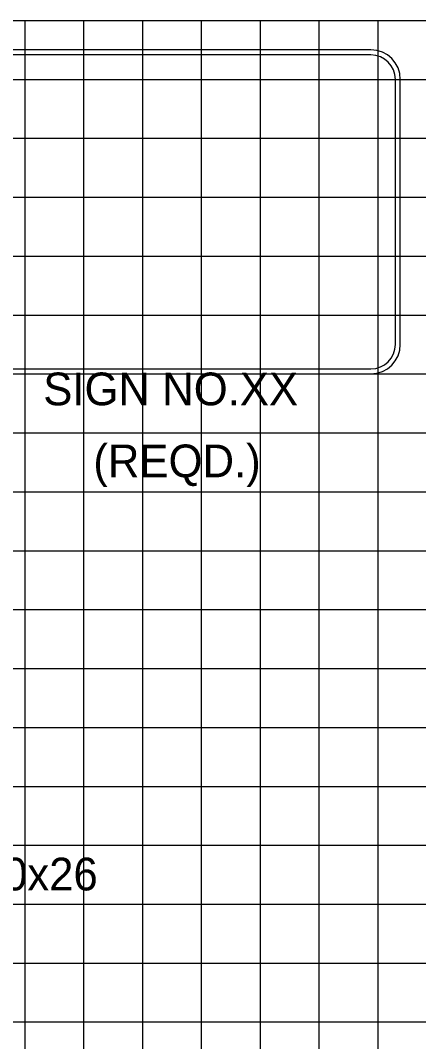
# Model space of a CAD drawing. Extents: x 2193008 to 2198143, y 1236112 to 1237864.
# Drawn here: x 2194805.53 to 2194819.07, y 1237188.44 to 1237223.11 of the extents above; entities that cross this region are included whole.
import ezdxf

# ---------------------------------------------------------------- set-up
doc = ezdxf.new("R2010")
doc.units = 0
for name, color, linetype in [('GSOUTLINE', 7, 'Continuous'), ('Level 55', 7, 'Continuous'), ('M-ROADS', 7, 'Continuous')]:
    doc.layers.add(name, color=color, linetype=linetype)

msp = doc.modelspace()

# ---------------------------------------------------------------- linework, layer by layer
at = {"layer": 'GSOUTLINE'}
for p, q in [((2194817.444, 1237222.104), (2194797.45, 1237222.104)), ((2194817.444, 1237221.937), (2194797.45, 1237221.937)), ((2194818.277, 1237212.109), (2194818.277, 1237221.104)), ((2194818.443, 1237212.109), (2194818.443, 1237221.104)), ((2194797.45, 1237211.276), (2194817.444, 1237211.276)), ((2194797.45, 1237211.109), (2194817.444, 1237211.109))]:
    msp.add_line(p, q, dxfattribs=at)
for centre, major_axis, start_param, end_param in [((2194817.444, 1237221.104), (1, 0), 0, 1.570796), ((2194817.444, 1237221.104), (0.833, 0), 0, 1.570796), ((2194817.444, 1237212.109), (1, 0), 4.712389, 6.283185), ((2194817.444, 1237212.109), (0.833, 0), 4.712389, 6.283185)]:
    msp.add_ellipse(centre, major_axis=major_axis, ratio=0.999829, start_param=start_param, end_param=end_param, dxfattribs=at)
at = {"layer": 'M-ROADS'}
for p, q in [((2194697.688, 1237223.106), (2194827.688, 1237223.106)), ((2194805.688, 1237163.106), (2194805.688, 1237223.106)), ((2194807.688, 1237163.106), (2194807.688, 1237223.106)), ((2194809.688, 1237163.106), (2194809.688, 1237223.106)), ((2194811.688, 1237163.106), (2194811.688, 1237223.106)), ((2194813.688, 1237163.106), (2194813.688, 1237223.106)), ((2194815.688, 1237163.106), (2194815.688, 1237223.106)), ((2194817.688, 1237163.106), (2194817.688, 1237223.106)), ((2194697.688, 1237221.106), (2194827.688, 1237221.106)), ((2194697.688, 1237219.106), (2194827.688, 1237219.106)), ((2194697.688, 1237217.106), (2194827.688, 1237217.106)), ((2194697.688, 1237215.106), (2194827.688, 1237215.106)), ((2194697.688, 1237213.106), (2194827.688, 1237213.106)), ((2194697.688, 1237211.106), (2194827.688, 1237211.106)), ((2194697.688, 1237209.106), (2194827.688, 1237209.106)), ((2194697.688, 1237207.106), (2194827.688, 1237207.106)), ((2194697.688, 1237205.106), (2194827.688, 1237205.106)), ((2194697.688, 1237203.106), (2194827.688, 1237203.106)), ((2194697.688, 1237201.106), (2194827.688, 1237201.106)), ((2194697.688, 1237199.106), (2194827.688, 1237199.106)), ((2194697.688, 1237197.106), (2194827.688, 1237197.106)), ((2194697.688, 1237195.106), (2194827.688, 1237195.106)), ((2194697.688, 1237193.106), (2194827.688, 1237193.106)), ((2194697.688, 1237191.106), (2194827.688, 1237191.106)), ((2194697.688, 1237189.106), (2194827.688, 1237189.106))]:
    msp.add_line(p, q, dxfattribs=at)

# ---------------------------------------------------------------- texts
at = {"layer": 'Level 55'}
for s, p in [('SIGN NO.XX', (2194806.305, 1237210.041)), ('(REQD.)', (2194808.007, 1237207.598)), ('W10x26', (2194802.71, 1237193.573))]:
    msp.add_text(s, height=1.1105, dxfattribs=at).set_placement(p)

doc.saveas('drawing.dxf')
